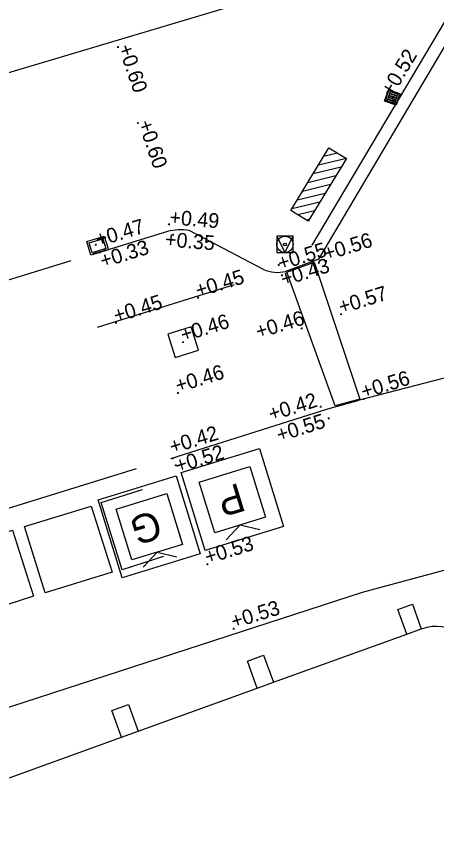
# Model space of a CAD drawing. Extents: x 122462 to 123306, y 485548 to 486417.
# Drawn here: x 122879.04 to 122889.34, y 485898.41 to 485918.32 of the extents above; entities that cross this region are included whole.
import ezdxf

# ---------------------------------------------------------------- set-up
doc = ezdxf.new("R2010")
doc.units = 0
for name, color, linetype in [('B-WE-IE-MEUBILAIR_WEGMEUBILAIR_CONTAINER-S', 7, 'Continuous'), ('B-WE-IE-MEUBILAIR_WEGMEUBILAIR_FIETS-S', 7, 'Continuous'), ('B-WE-OG-HOOGTEPUNT-S', 7, 'Continuous'), ('B-WE-OG-TOPOKAART-G', 7, 'Continuous'), ('B-WE-RI-HWA_KOLK-S', 7, 'Continuous'), ('B-WE-RI-HWA_RIOOLPUT-S', 7, 'Continuous'), ('B-WE-VH-KANTOPSLUITING_ELEMENT_INRIT-G', 7, 'Continuous'), ('B-WE-VH-KANTOPSLUITING_TROTTOIRBAND_130 150-G', 7, 'Continuous'), ('B-WE-VH-MATERIAALGRENS-G', 7, 'Continuous'), ('B-WE-VW-MARKERING_LANGS_STREEP_11_010-G', 7, 'Continuous'), ('Level 1', 7, 'Continuous'), ('Level 17', 7, 'Continuous'), ('Level 21', 7, 'Continuous'), ('Level 42', 7, 'Continuous'), ('N tekst', 7, 'Continuous')]:
    doc.layers.add(name, color=color, linetype=linetype)

msp = doc.modelspace()

# ---------------------------------------------------------------- linework, layer by layer
at = {"layer": 'B-WE-IE-MEUBILAIR_WEGMEUBILAIR_CONTAINER-S'}
for p, q in [((122883.085, 485907.135), (122884.997, 485907.723)), ((122884.997, 485907.723), (122885.585, 485905.811)), ((122883.523, 485906.903), (122884.765, 485907.285)), ((122884.765, 485907.285), (122885.147, 485906.043)), ((122881.052, 485906.469), (122882.963, 485907.057)), ((122882.963, 485907.057), (122883.551, 485905.146)), ((122883.673, 485905.223), (122883.085, 485907.135)), ((122883.905, 485905.661), (122883.523, 485906.903)), ((122881.489, 485906.238), (122882.732, 485906.62)), ((122882.732, 485906.62), (122883.114, 485905.377)), ((122881.639, 485904.558), (122881.052, 485906.469)), ((122881.871, 485904.995), (122881.489, 485906.238)), ((122885.147, 485906.043), (122883.905, 485905.661)), ((122884.526, 485905.852), (122884.185, 485905.486)), ((122884.526, 485905.852), (122885.013, 485905.74)), ((122885.585, 485905.811), (122883.673, 485905.223)), ((122883.114, 485905.377), (122881.871, 485904.995)), ((122883.551, 485905.146), (122881.639, 485904.558)), ((122882.492, 485905.186), (122882.152, 485904.82)), ((122882.492, 485905.186), (122882.98, 485905.074))]:
    msp.add_line(p, q, dxfattribs=at)
at = {"layer": 'B-WE-IE-MEUBILAIR_WEGMEUBILAIR_FIETS-S'}
for p, q in [((122887.129, 485914.832), (122886.442, 485914.665)), ((122886.915, 485914.962), (122886.572, 485914.878)), ((122886.999, 485914.619), (122886.312, 485914.451)), ((122886.869, 485914.404), (122886.182, 485914.236)), ((122886.739, 485914.19), (122886.052, 485914.023)), ((122886.609, 485913.977), (122885.922, 485913.809)), ((122886.479, 485913.762), (122885.792, 485913.595)), ((122886.349, 485913.549), (122885.94, 485913.449)), ((122886.219, 485913.335), (122886.153, 485913.319))]:
    msp.add_line(p, q, dxfattribs=at)
msp.add_lwpolyline([(122885.765, 485913.553), (122886.701, 485915.093), (122887.129, 485914.833), (122886.193, 485913.293)], close=True, dxfattribs=at)
at = {"layer": 'B-WE-OG-HOOGTEPUNT-S'}
for p, q in [((122881.534, 485917.58), (122881.534, 485917.54)), ((122881.514, 485917.56), (122881.554, 485917.56)), ((122888.236, 485916.33), (122888.274, 485916.317)), ((122888.248, 485916.305), (122888.262, 485916.343)), ((122882.001, 485915.703), (122882.041, 485915.703)), ((122882.021, 485915.723), (122882.021, 485915.683)), ((122882.766, 485913.219), (122882.806, 485913.219)), ((122882.786, 485913.239), (122882.786, 485913.199)), ((122882.862, 485912.964), (122882.902, 485912.964)), ((122882.882, 485912.984), (122882.882, 485912.944)), ((122880.972, 485912.716), (122881.012, 485912.716)), ((122880.992, 485912.736), (122880.992, 485912.696)), ((122881.066, 485912.53), (122881.106, 485912.53)), ((122881.086, 485912.55), (122881.086, 485912.51)), ((122885.453, 485912.222), (122885.493, 485912.222)), ((122885.473, 485912.242), (122885.473, 485912.202)), ((122886.613, 485912.321), (122886.653, 485912.321)), ((122886.633, 485912.341), (122886.633, 485912.301)), ((122885.535, 485911.969), (122885.575, 485911.969)), ((122885.555, 485911.989), (122885.555, 485911.949)), ((122883.475, 485911.42), (122883.515, 485911.42)), ((122883.495, 485911.44), (122883.495, 485911.4)), ((122886.98, 485911.017), (122887.02, 485911.017)), ((122887, 485911.037), (122887, 485910.997)), ((122881.47, 485910.804), (122881.51, 485910.804)), ((122881.49, 485910.824), (122881.49, 485910.784)), ((122886.016, 485910.668), (122886.056, 485910.668)), ((122886.036, 485910.688), (122886.036, 485910.648)), ((122883.11, 485910.331), (122883.15, 485910.331)), ((122883.13, 485910.351), (122883.13, 485910.311)), ((122882.984, 485909.089), (122883.024, 485909.089)), ((122883.004, 485909.109), (122883.004, 485909.069)), ((122887.532, 485908.941), (122887.572, 485908.941)), ((122887.552, 485908.961), (122887.552, 485908.921)), ((122886.482, 485908.75), (122886.522, 485908.75)), ((122886.502, 485908.77), (122886.502, 485908.73)), ((122886.674, 485908.467), (122886.714, 485908.467)), ((122886.694, 485908.487), (122886.694, 485908.447)), ((122882.858, 485907.487), (122882.898, 485907.487)), ((122882.878, 485907.507), (122882.878, 485907.467)), ((122882.928, 485907.314), (122882.968, 485907.314)), ((122882.948, 485907.334), (122882.948, 485907.294)), ((122883.705, 485904.888), (122883.745, 485904.888)), ((122883.725, 485904.908), (122883.725, 485904.868)), ((122884.348, 485903.31), (122884.388, 485903.31)), ((122884.368, 485903.33), (122884.368, 485903.29))]:
    msp.add_line(p, q, dxfattribs=at)
at = {"layer": 'B-WE-OG-TOPOKAART-G'}
msp.add_lwpolyline([(122877.355, 485916.488), (122886.989, 485919.37), (122887.932, 485921.215), (122885.12, 485929.269)], dxfattribs=at)
at = {"layer": 'B-WE-RI-HWA_KOLK-S'}
for p, q in [((122888.064, 485916.231), (122888.163, 485916.515)), ((122888.083, 485916.241), (122888.172, 485916.496)), ((122888.446, 485916.416), (122888.163, 485916.515)), ((122888.427, 485916.407), (122888.172, 485916.496)), ((122888.427, 485916.407), (122888.338, 485916.152)), ((122888.446, 485916.416), (122888.347, 485916.133)), ((122888.347, 485916.133), (122888.064, 485916.231)), ((122888.338, 485916.152), (122888.083, 485916.241)), ((122880.769, 485912.795), (122881.199, 485912.927)), ((122880.872, 485912.46), (122880.769, 485912.795)), ((122881.199, 485912.927), (122881.302, 485912.592)), ((122881.302, 485912.592), (122880.872, 485912.46)), ((122880.92, 485912.475), (122880.918, 485912.479)), ((122881.001, 485912.516), (122880.925, 485912.492)), ((122881.015, 485912.504), (122881.014, 485912.509)), ((122881.039, 485912.511), (122881.038, 485912.516)), ((122881.121, 485912.552), (122881.044, 485912.529)), ((122881.135, 485912.541), (122881.133, 485912.546)), ((122881.159, 485912.548), (122881.157, 485912.553)), ((122881.195, 485912.575), (122881.164, 485912.565)), ((122881.24, 485912.589), (122881.195, 485912.575)), ((122881.254, 485912.578), (122881.253, 485912.582))]:
    msp.add_line(p, q, dxfattribs=at)
for points in [[(122888.177, 485916.41), (122888.173, 485916.399)], [(122888.179, 485916.386), (122888.353, 485916.326)], [(122888.193, 485916.458), (122888.189, 485916.446)], [(122888.364, 485916.356), (122888.19, 485916.416)], [(122888.196, 485916.433), (122888.37, 485916.373)], [(122888.38, 485916.403), (122888.206, 485916.464)], [(122888.382, 485916.379), (122888.386, 485916.39)], [(122888.128, 485916.269), (122888.124, 485916.257)], [(122888.13, 485916.244), (122888.304, 485916.184)], [(122888.144, 485916.316), (122888.14, 485916.304)], [(122888.314, 485916.214), (122888.14, 485916.275)], [(122888.146, 485916.292), (122888.32, 485916.231)], [(122888.161, 485916.363), (122888.157, 485916.352)], [(122888.331, 485916.261), (122888.157, 485916.322)], [(122888.163, 485916.339), (122888.337, 485916.279)], [(122888.347, 485916.309), (122888.173, 485916.369)], [(122888.317, 485916.19), (122888.321, 485916.202)], [(122888.333, 485916.237), (122888.337, 485916.249)], [(122888.35, 485916.285), (122888.353, 485916.296)], [(122888.366, 485916.332), (122888.37, 485916.343)]]:
    msp.add_lwpolyline(points, dxfattribs=at)
msp.add_lwpolyline([(122880.831, 485912.761), (122881.166, 485912.864), (122881.239, 485912.625), (122880.905, 485912.523)], close=True, dxfattribs=at)
for centre, start, end in [((122888.182, 485916.396), 160.8435, 250.8435), ((122888.186, 485916.407), 70.8435, 160.8435), ((122888.199, 485916.443), 160.8435, 250.8435), ((122888.203, 485916.454), 70.8435, 160.8435), ((122888.373, 485916.382), 250.8435, 340.8435), ((122888.377, 485916.394), 340.8435, 70.8435), ((122888.133, 485916.254), 160.8435, 250.8435), ((122888.137, 485916.265), 70.8435, 160.8435), ((122888.15, 485916.301), 160.8435, 250.8435), ((122888.154, 485916.313), 70.8435, 160.8435), ((122888.166, 485916.348), 160.8435, 250.8435), ((122888.17, 485916.36), 70.8435, 160.8435), ((122888.307, 485916.193), 250.8435, 340.8435), ((122888.311, 485916.205), 340.8435, 70.8435), ((122888.324, 485916.241), 250.8435, 340.8435), ((122888.328, 485916.252), 340.8435, 70.8435), ((122888.34, 485916.288), 250.8435, 340.8435), ((122888.344, 485916.299), 340.8435, 70.8435), ((122888.356, 485916.335), 250.8435, 340.8435), ((122888.36, 485916.347), 340.8435, 70.8435), ((122880.928, 485912.482), 107.091, 197.091), ((122881.004, 485912.506), 17.091, 107.091), ((122881.047, 485912.519), 107.091, 197.091), ((122881.124, 485912.543), 17.091, 107.091), ((122881.167, 485912.556), 107.091, 197.091), ((122881.243, 485912.579), 17.091, 107.091)]:
    msp.add_arc(centre, 0.01, start, end, dxfattribs=at)
at = {"layer": 'B-WE-RI-HWA_RIOOLPUT-S'}
msp.add_lwpolyline([(122883.329, 485910.706), (122882.756, 485910.53), (122882.932, 485909.956), (122883.505, 485910.132)], close=True, dxfattribs=at)
at = {"layer": 'B-WE-VH-KANTOPSLUITING_ELEMENT_INRIT-G'}
msp.add_lwpolyline([(122886.343, 485912.294), (122887.456, 485908.936), (122886.857, 485908.772), (122885.67, 485912.043)], close=True, dxfattribs=at)
at = {"layer": 'B-WE-VH-KANTOPSLUITING_TROTTOIRBAND_130 150-G'}
for points in [[(122882.744, 485913.04), (122881.086, 485912.53)], [(122885.1, 485912.113), (122883.276, 485913.067)], [(122886.458, 485912.363), (122885.641, 485912.064)], [(122882.833, 485907.481), (122886.676, 485908.698), (122887.442, 485908.913)]]:
    msp.add_lwpolyline(points, dxfattribs=at)
for centre, radius, start, end in [((122883.073, 485911.852), 1.232, 80.5099, 105.4928), ((122885.442, 485912.876), 0.836, 245.911, 283.7889)]:
    msp.add_arc(centre, radius, start, end, dxfattribs=at)
at = {"layer": 'B-WE-VH-MATERIAALGRENS-G'}
for points in [[(122891.182, 485920.961), (122886.28, 485912.706)], [(122886.458, 485912.363), (122891.31, 485920.576)], [(122895.611, 485907.626), (122891.349, 485909.926), (122887.442, 485908.913)]]:
    msp.add_lwpolyline(points, dxfattribs=at)
at = {"layer": 'B-WE-VW-MARKERING_LANGS_STREEP_11_010-G'}
msp.add_lwpolyline([(122881.035, 485910.701), (122884.39, 485911.743)], dxfattribs=at)
at = {"layer": 'Level 1'}
for p, q in [((122888.608, 485903.179), (122888.963, 485903.307)), ((122885.343, 485901.999), (122888.608, 485903.179)), ((122882.032, 485900.803), (122884.947, 485901.856)), ((122884.947, 485901.856), (122885.343, 485901.999)), ((122878.712, 485899.603), (122881.618, 485900.653)), ((122881.618, 485900.653), (122882.032, 485900.803))]:
    msp.add_line(p, q, dxfattribs=at)
msp.add_lwpolyline([(122888.963, 485903.307), (122888.997, 485903.319), (122889.111, 485903.351), (122889.228, 485903.37), (122889.347, 485903.375), (122889.465, 485903.365), (122889.581, 485903.342), (122889.694, 485903.305), (122889.801, 485903.254), (122889.902, 485903.192), (122889.994, 485903.118), (122890.077, 485903.033), (122890.15, 485902.939), (122890.211, 485902.837), (122890.259, 485902.729), (122891.034, 485900.801)], dxfattribs=at)
at = {"layer": 'Level 17'}
for points in [[(122880.383, 485912.32), (122860.443, 485906.163)], [(122881.978, 485907.229), (122877.096, 485905.714)], [(122869.689, 485898.41), (122887.52, 485904.209), (122891.121, 485905.18)]]:
    msp.add_lwpolyline(points, dxfattribs=at)
at = {"layer": 'Level 21'}
for points in [[(122888.608, 485903.179), (122888.39, 485903.779), (122888.746, 485903.909), (122888.963, 485903.307)], [(122884.947, 485901.856), (122884.707, 485902.516), (122885.102, 485902.66), (122885.343, 485901.999)], [(122881.618, 485900.653), (122881.381, 485901.304), (122881.795, 485901.454), (122882.032, 485900.803)]]:
    msp.add_lwpolyline(points, dxfattribs=at)
at = {"layer": 'Level 42'}
for points in [[(122881.635, 485904.753), (122881.123, 485906.406), (122882.137, 485906.72)], [(122879.748, 485904.189), (122879.249, 485905.815), (122880.877, 485906.317), (122881.391, 485904.697), (122879.748, 485904.189)], [(122877.823, 485903.58), (122877.306, 485905.201), (122878.951, 485905.725), (122879.468, 485904.104), (122877.823, 485903.58)], [(122882.65, 485905.082), (122881.635, 485904.753)]]:
    msp.add_lwpolyline(points, dxfattribs=at)
at = {"layer": 'N tekst'}
for points in [[(122885.424, 485912.526), (122885.824, 485912.526), (122885.824, 485912.926), (122885.424, 485912.926)], [(122885.424, 485912.926), (122885.624, 485912.526), (122885.824, 485912.926)]]:
    msp.add_lwpolyline(points, close=True, dxfattribs=at)
for radius in [0.2, 0.0342]:
    msp.add_circle((122885.624, 485912.726), radius, dxfattribs=at)

# ---------------------------------------------------------------- texts
at = {"layer": 'B-WE-IE-MEUBILAIR_WEGMEUBILAIR_CONTAINER-S'}
for s, p in [('P', (122884.499, 485906.89)), ('G', (122882.466, 485906.224))]:
    msp.add_text(s, height=0.7, rotation=197.091, dxfattribs=at).set_placement(p)
at = {"layer": 'B-WE-OG-HOOGTEPUNT-S'}
for s, rotation, p in [('+0.60', 289, (122881.534, 485917.56)), ('+0.52', 59.2985, (122888.255, 485916.324)), ('+0.60', 289, (122882.021, 485915.703)), ('+0.49', 355.3581, (122882.786, 485913.219)), ('+0.47', 17.091, (122881.048, 485912.661)), ('+0.35', 355.3581, (122882.677, 485912.679)), ('+0.56', 17.2594, (122886.633, 485912.321)), ('+0.33', 17.091, (122881.16, 485912.146)), ('+0.55', 17.2594, (122885.512, 485912.085)), ('+0.43', 17.2594, (122885.586, 485911.696)), ('+0.45', 17.2594, (122883.495, 485911.42)), ('+0.57', 17.2594, (122887, 485911.017)), ('+0.45', 17.2594, (122881.49, 485910.804)), ('+0.46', 17.2594, (122883.13, 485910.331)), ('+0.46', 17.2594, (122884.971, 485910.411)), ('+0.46', 17.2594, (122883.004, 485909.089)), ('+0.56', 17.2594, (122887.552, 485908.941)), ('+0.42', 17.5689, (122885.286, 485908.392)), ('+0.55', 17.5689, (122885.483, 485907.881)), ('+0.42', 17.2594, (122882.861, 485907.591)), ('+0.52', 17.2594, (122883.002, 485907.124)), ('+0.53', 17.2594, (122883.725, 485904.888)), ('+0.53', 17.2594, (122884.368, 485903.31))]:
    msp.add_text(s, height=0.36, rotation=rotation, dxfattribs=at).set_placement(p)

doc.saveas('drawing.dxf')
